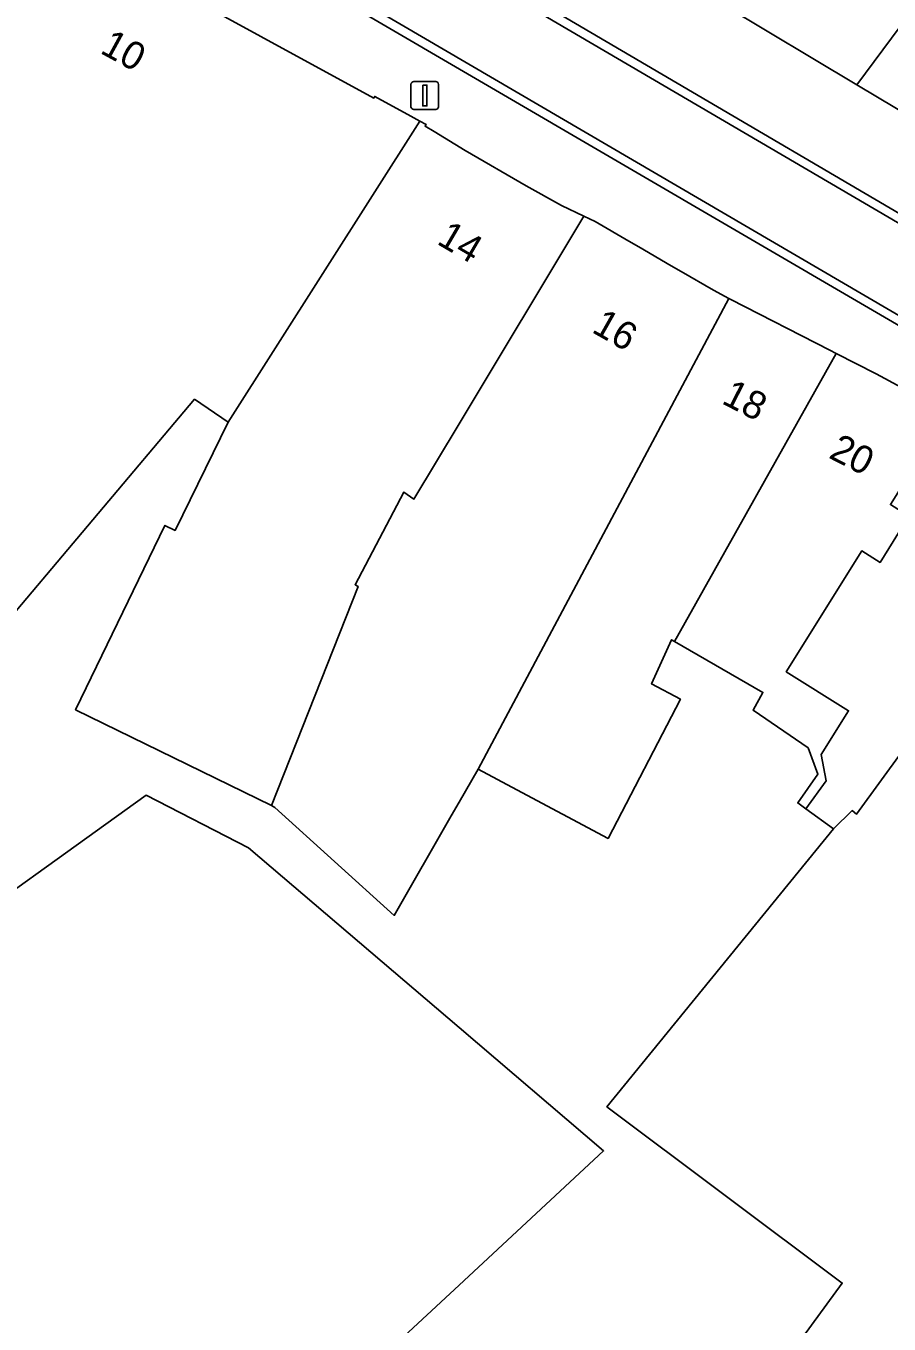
# Model space of a CAD drawing. Extents: x 161087 to 161926, y 382572 to 383873.
# Drawn here: x 161484.45 to 161515.44, y 383032.06 to 383078.64 of the extents above; entities that cross this region are included whole.
import ezdxf

# ---------------------------------------------------------------- set-up
doc = ezdxf.new("R2010")
doc.units = 0
for name, color, linetype in [('IMGEO_Erf', 7, 'Continuous'), ('IMGEO_Lichtmast', 7, 'Continuous'), ('IMGEO_Lijnafwatering', 7, 'Continuous'), ('IMGEO_Pand', 7, 'Continuous'), ('IMGEO_Pand_nummerreeks', 7, 'Continuous'), ('IMGEO_Voetgangersgebied_gesloten', 7, 'Continuous'), ('IMGEO_Voetgangersgebied_open', 7, 'Continuous')]:
    doc.layers.add(name, color=color, linetype=linetype)

msp = doc.modelspace()

# ---------------------------------------------------------------- linework, layer by layer
at = {"layer": 'IMGEO_Erf'}
for points in [[(161512.658, 383032.019), (161513.759, 383033.524), (161505.31, 383039.852), (161513.451, 383049.824), (161512.448, 383050.551), (161512.161, 383050.759), (161512.887, 383051.795), (161512.542, 383052.736), (161510.557, 383054.086), (161510.911, 383054.724), (161507.739, 383056.555), (161507.63, 383056.618), (161506.912, 383055.033), (161507.949, 383054.478), (161505.352, 383049.484), (161502.078, 383051.229), (161500.681, 383051.974), (161500, 383050.786), (161499.722, 383050.301), (161497.671, 383046.722), (161493.386, 383050.6), (161493.26, 383050.662), (161486.231, 383054.1), (161489.436, 383060.72), (161489.805, 383060.54), (161491.708, 383064.429), (161490.504, 383065.244), (161483.187, 383056.589)], [(161480.534, 383045.122), (161488.764, 383051.032), (161492.435, 383049.152), (161500, 383042.696), (161505.188, 383038.268), (161500, 383033.453), (161496.378, 383030.091)]]:
    msp.add_lwpolyline(points, dxfattribs=at)
at = {"layer": 'IMGEO_Lichtmast'}
for p, q in [((161498.274, 383075.747), (161498.274, 383076.547)), ((161498.274, 383076.547), (161498.274, 383075.747)), ((161498.374, 383076.647), (161499.164, 383076.647)), ((161499.164, 383076.647), (161498.374, 383076.647)), ((161499.264, 383076.547), (161499.264, 383075.747)), ((161499.264, 383075.747), (161499.264, 383076.547)), ((161499.164, 383075.647), (161498.374, 383075.647)), ((161498.374, 383075.647), (161499.164, 383075.647))]:
    msp.add_line(p, q, dxfattribs=at)
msp.add_lwpolyline([(161498.694, 383076.522), (161498.844, 383076.522), (161498.844, 383075.772), (161498.694, 383075.772), (161498.694, 383076.522)], dxfattribs=at)
for centre, start, end in [((161498.374, 383076.547), 90, 180), ((161498.374, 383076.547), 90, 180), ((161499.164, 383076.547), 0, 90), ((161499.164, 383076.547), 360, 90), ((161498.374, 383075.747), 180, 270), ((161498.374, 383075.747), 180, 270), ((161499.164, 383075.747), 270, 0), ((161499.164, 383075.747), 270, 0)]:
    msp.add_arc(centre, 0.1, start, end, dxfattribs=at)
at = {"layer": 'IMGEO_Lijnafwatering'}
for points in [[(161528.668, 383060.381), (161491.847, 383081.869), (161485.061, 383085.933)], [(161530.431, 383063.338), (161493.437, 383085.044)]]:
    msp.add_lwpolyline(points, dxfattribs=at)
at = {"layer": 'IMGEO_Pand'}
for points in [[(161521.3, 383091.307), (161523.446, 383093.571), (161525.298, 383091.67), (161528.176, 383094.125), (161528.36, 383093.961), (161529.285, 383094.81), (161523.515, 383099.628), (161523.198, 383099.892), (161522.395, 383099.327), (161514.408, 383094.104), (161504.682, 383082.291), (161514.291, 383076.533), (161523.733, 383089.245)], [(161532.917, 383087.544), (161534.189, 383089.139), (161537.241, 383092.463), (161538.113, 383093.448), (161535.707, 383095.578), (161530.823, 383090.061), (161529.765, 383091.019), (161530.447, 383091.924), (161530.026, 383092.317), (161528.31, 383093.915), (161528.36, 383093.961), (161528.176, 383094.125), (161525.298, 383091.67), (161523.446, 383093.571), (161521.3, 383091.307), (161523.733, 383089.245), (161514.291, 383076.533), (161517.755, 383074.458), (161521.372, 383072.291), (161522.061, 383071.888), (161529.4, 383083.805)], [(161498.591, 383075.231), (161498.263, 383075.411), (161496.974, 383076.118), (161496.94, 383076.056), (161480.561, 383084.987), (161480.079, 383084.416), (161473.86, 383077.06), (161464.975, 383066.548), (161467.764, 383062.622), (161470.434, 383058.865), (161471.18, 383059.395), (161477.526, 383064.079), (161482.886, 383056.376), (161483.187, 383056.589), (161490.504, 383065.244), (161491.708, 383064.429)], [(161500, 383064.361), (161504.478, 383071.819), (161503.683, 383072.202), (161502.41, 383072.903), (161500.216, 383074.172), (161499.11, 383074.856), (161498.781, 383075.047), (161498.815, 383075.108), (161498.591, 383075.231), (161491.708, 383064.429), (161489.805, 383060.54), (161489.436, 383060.72), (161486.231, 383054.1), (161493.26, 383050.662), (161496.38, 383058.523), (161496.267, 383058.587), (161498.018, 383061.916), (161498.379, 383061.661)], [(161509.686, 383068.866), (161509.135, 383069.167), (161507.982, 383069.834), (161507.613, 383070.041), (161506.455, 383070.713), (161506.095, 383070.92), (161504.887, 383071.621), (161504.478, 383071.819), (161500, 383064.361), (161498.379, 383061.661), (161498.018, 383061.916), (161496.267, 383058.587), (161496.38, 383058.523), (161493.26, 383050.662), (161493.386, 383050.6), (161497.671, 383046.722), (161499.722, 383050.301), (161500, 383050.786), (161500.681, 383051.974)], [(161513.545, 383066.89), (161513.317, 383067.008), (161509.766, 383068.822), (161509.686, 383068.866), (161500.681, 383051.974), (161502.078, 383051.229), (161505.352, 383049.484), (161507.949, 383054.478), (161506.912, 383055.033), (161507.63, 383056.618), (161507.739, 383056.555)], [(161517.575, 383064.796), (161517.314, 383064.938), (161515.888, 383065.673), (161514.977, 383066.154), (161513.545, 383066.89), (161507.739, 383056.555), (161510.911, 383054.724), (161510.557, 383054.086), (161512.542, 383052.736), (161512.887, 383051.795), (161512.161, 383050.759), (161512.448, 383050.551), (161513.185, 383051.553), (161513.006, 383052.494), (161513.989, 383054.068), (161511.75, 383055.465), (161514.459, 383059.805), (161515.123, 383059.391), (161516.158, 383061.05), (161515.494, 383061.465)], [(161522.581, 383061.761), (161522.686, 383061.906), (161522.546, 383061.994), (161522.532, 383061.957), (161522.391, 383062.042), (161521.395, 383062.653), (161517.971, 383064.58), (161517.575, 383064.796), (161515.494, 383061.465), (161516.158, 383061.05), (161515.123, 383059.391), (161514.459, 383059.805), (161511.75, 383055.465), (161513.989, 383054.068), (161513.006, 383052.494), (161513.185, 383051.553), (161512.448, 383050.551), (161513.451, 383049.824), (161514.114, 383050.486), (161514.276, 383050.359)], [(161525.954, 383053.921), (161528.542, 383058.269), (161528.064, 383058.552), (161526.701, 383059.402), (161523.089, 383061.653), (161522.686, 383061.906), (161522.581, 383061.761), (161514.276, 383050.359), (161514.114, 383050.486), (161513.451, 383049.824), (161505.31, 383039.852), (161513.759, 383033.524), (161512.658, 383032.019), (161511.911, 383030.998), (161516.288, 383027.443), (161519.207, 383022.792), (161523.441, 383028.398), (161528.169, 383034.943), (161523.065, 383038.473), (161517.201, 383042.53), (161518.977, 383045.231), (161521.194, 383043.753), (161521.966, 383044.994), (161520.92, 383045.711)]]:
    msp.add_lwpolyline(points, close=True, dxfattribs=at)
msp.add_lwpolyline([(161496.378, 383030.091), (161500, 383033.453), (161505.188, 383038.268), (161500, 383042.696), (161492.435, 383049.152), (161488.764, 383051.032), (161480.534, 383045.122), (161480.396, 383045.315), (161469.619, 383037.497), (161477.229, 383026.785)], dxfattribs=at)
at = {"layer": 'IMGEO_Voetgangersgebied_gesloten'}
for points in [[(161564.628, 383043.193), (161560.155, 383045.662), (161552.147, 383050.306), (161530.277, 383063.08), (161490.814, 383086.199)], [(161492.002, 383082.168), (161528.822, 383060.639), (161530.386, 383059.686), (161562.264, 383041.226), (161568.118, 383038.081), (161573.744, 383035.403), (161610.121, 383018.913)]]:
    msp.add_lwpolyline(points, dxfattribs=at)
at = {"layer": 'IMGEO_Voetgangersgebied_open'}
for points in [[(161517.755, 383074.458), (161514.291, 383076.533), (161504.682, 383082.291), (161500, 383085.096), (161497.444, 383086.675), (161491.512, 383090.339), (161490.904, 383090.771), (161490.162, 383089.792), (161485.631, 383092.992), (161486.351, 383094.008), (161482.1, 383097.03), (161481.857, 383097.242), (161474.642, 383103.543), (161474.298, 383103.88), (161473.489, 383104.671), (161471.604, 383103.257), (161468.435, 383100.938), (161473.709, 383098.617), (161478.514, 383094.56)], [(161490.814, 383086.199), (161530.277, 383063.08), (161552.147, 383050.306), (161560.155, 383045.662), (161564.628, 383043.193)], [(161480.561, 383084.987), (161496.94, 383076.056), (161496.974, 383076.118), (161498.263, 383075.411), (161498.591, 383075.231), (161498.815, 383075.108), (161498.781, 383075.047), (161499.11, 383074.856), (161500.216, 383074.172), (161502.41, 383072.903), (161503.683, 383072.202), (161504.478, 383071.819), (161504.887, 383071.621), (161506.095, 383070.92), (161506.455, 383070.713), (161507.613, 383070.041), (161507.982, 383069.834), (161509.135, 383069.167), (161509.686, 383068.866), (161509.766, 383068.822), (161513.317, 383067.008), (161513.545, 383066.89), (161514.977, 383066.154), (161515.888, 383065.673)], [(161610.121, 383018.913), (161573.744, 383035.403), (161568.118, 383038.081), (161562.264, 383041.226), (161530.386, 383059.686), (161528.822, 383060.639), (161492.002, 383082.168)]]:
    msp.add_lwpolyline(points, dxfattribs=at)

# ---------------------------------------------------------------- texts
at = {"layer": 'IMGEO_Pand_nummerreeks'}
for s, rotation, p in [('10', 331.3521, (161487.072, 383077.693)), ('14', 329.6733, (161499.164, 383070.842)), ('16', 330.4812, (161504.726, 383067.674)), ('18', 333.1569, (161509.391, 383065.114)), ('20', 332.9106, (161513.236, 383063.162))]:
    msp.add_text(s, height=1, rotation=rotation, dxfattribs=at).set_placement(p)

doc.saveas('drawing.dxf')
